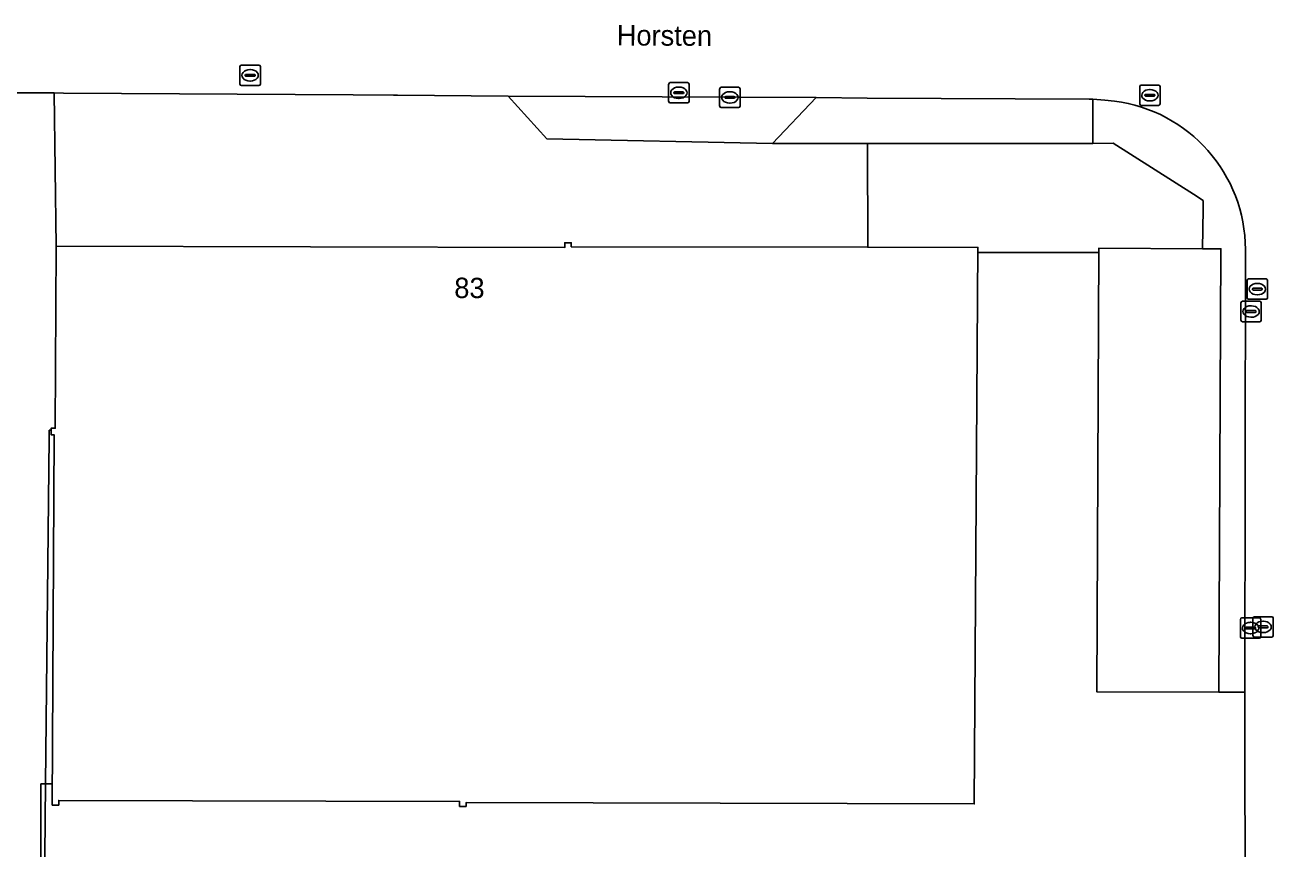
# Model space of a CAD drawing. Extents: x 161477 to 163040, y 383680 to 384871.
# Drawn here: x 162544 to 162605.6, y 384303.6 to 384344 of the extents above; entities that cross this region are included whole.
import ezdxf

# ---------------------------------------------------------------- set-up
doc = ezdxf.new("R2010")
doc.units = 0
for name, color, linetype in [('IMGEO_Groenvoorziening', 7, 'Continuous'), ('IMGEO_Hek', 7, 'Continuous'), ('IMGEO_Kolk', 7, 'Continuous'), ('IMGEO_Openbare_ruimte_label', 7, 'Continuous'), ('IMGEO_Pand', 7, 'Continuous'), ('IMGEO_Pand_nummerreeks', 7, 'Continuous'), ('IMGEO_Parkeervlak_open', 7, 'Continuous'), ('IMGEO_Rijbaan_lokaal_open', 7, 'Continuous'), ('IMGEO_Voetpad_open', 7, 'Continuous')]:
    doc.layers.add(name, color=color, linetype=linetype)

msp = doc.modelspace()

# ---------------------------------------------------------------- linework, layer by layer
at = {"layer": 'IMGEO_Groenvoorziening'}
msp.add_lwpolyline([(162596.468, 384340.382), (162596.281, 384340.394), (162585.385, 384340.44), (162582.882, 384340.462), (162580.734, 384338.203), (162585.403, 384338.203), (162596.459, 384338.201)], close=True, dxfattribs=at)
at = {"layer": 'IMGEO_Hek'}
for points in [[(162590.817, 384332.848), (162596.752, 384332.848)], [(162544.793, 384306.751), (162544.792, 384304.569)], [(162545.028, 384306.751), (162544.793, 384306.751)], [(162545.361, 384306.75), (162545.028, 384306.751)], [(162544.792, 384304.569), (162544.79, 384301.473)]]:
    msp.add_lwpolyline(points, dxfattribs=at)
at = {"layer": 'IMGEO_Kolk'}
for p, q in [((162554.576, 384341.131), (162554.576, 384341.983)), ((162554.651, 384342.057), (162555.503, 384342.057)), ((162555.577, 384341.983), (162555.577, 384341.131)), ((162554.835, 384341.551), (162554.835, 384341.563)), ((162555.273, 384341.514), (162554.875, 384341.514)), ((162554.878, 384341.6), (162555.276, 384341.6)), ((162555.087, 384341.277), (162555.062, 384341.277)), ((162555.064, 384341.837), (162555.089, 384341.837)), ((162555.319, 384341.563), (162555.319, 384341.551)), ((162555.503, 384341.057), (162554.651, 384341.057)), ((162575.631, 384340.274), (162575.631, 384341.126)), ((162575.706, 384341.2), (162576.558, 384341.2)), ((162575.89, 384340.694), (162575.89, 384340.706)), ((162576.328, 384340.657), (162575.93, 384340.657)), ((162575.933, 384340.743), (162576.331, 384340.743)), ((162576.119, 384340.98), (162576.144, 384340.98)), ((162576.374, 384340.706), (162576.374, 384340.694)), ((162576.632, 384341.126), (162576.632, 384340.274)), ((162578.136, 384340.047), (162578.136, 384340.899)), ((162578.211, 384340.973), (162579.063, 384340.973)), ((162578.624, 384340.753), (162578.649, 384340.753)), ((162579.137, 384340.899), (162579.137, 384340.047)), ((162598.766, 384340.152), (162598.766, 384341.004)), ((162598.841, 384341.078), (162599.693, 384341.078)), ((162599.068, 384340.621), (162599.466, 384340.621)), ((162599.254, 384340.858), (162599.279, 384340.858)), ((162599.767, 384341.004), (162599.767, 384340.152)), ((162576.558, 384340.2), (162575.706, 384340.2)), ((162576.142, 384340.42), (162576.117, 384340.42)), ((162578.395, 384340.467), (162578.395, 384340.479)), ((162578.833, 384340.43), (162578.435, 384340.43)), ((162578.438, 384340.516), (162578.836, 384340.516)), ((162578.647, 384340.193), (162578.622, 384340.193)), ((162578.879, 384340.479), (162578.879, 384340.467)), ((162599.693, 384340.078), (162598.841, 384340.078)), ((162599.025, 384340.572), (162599.025, 384340.584)), ((162599.463, 384340.535), (162599.065, 384340.535)), ((162599.277, 384340.298), (162599.252, 384340.298)), ((162599.509, 384340.584), (162599.509, 384340.572)), ((162579.063, 384339.973), (162578.211, 384339.973)), ((162604.042, 384330.63), (162604.042, 384331.482)), ((162604.117, 384331.556), (162604.969, 384331.556)), ((162605.043, 384331.482), (162605.043, 384330.63)), ((162604.301, 384331.05), (162604.301, 384331.062)), ((162604.739, 384331.013), (162604.341, 384331.013)), ((162604.344, 384331.099), (162604.742, 384331.099)), ((162604.553, 384330.776), (162604.528, 384330.776)), ((162604.53, 384331.336), (162604.555, 384331.336)), ((162604.785, 384331.062), (162604.785, 384331.05)), ((162603.737, 384329.531), (162603.737, 384330.383)), ((162603.812, 384330.457), (162604.664, 384330.457)), ((162604.969, 384330.556), (162604.117, 384330.556)), ((162604.225, 384330.237), (162604.25, 384330.237)), ((162604.738, 384330.383), (162604.738, 384329.531)), ((162603.996, 384329.951), (162603.996, 384329.963)), ((162604.434, 384329.914), (162604.036, 384329.914)), ((162604.039, 384330), (162604.437, 384330)), ((162604.248, 384329.677), (162604.223, 384329.677)), ((162604.48, 384329.963), (162604.48, 384329.951)), ((162604.664, 384329.457), (162603.812, 384329.457)), ((162603.71, 384313.984), (162603.71, 384314.836)), ((162603.785, 384314.91), (162604.637, 384314.91)), ((162604.326, 384314.041), (162604.326, 384314.893)), ((162604.401, 384314.967), (162605.253, 384314.967)), ((162604.711, 384314.836), (162604.711, 384313.984)), ((162605.327, 384314.893), (162605.327, 384314.041)), ((162603.969, 384314.404), (162603.969, 384314.416)), ((162604.407, 384314.367), (162604.009, 384314.367)), ((162604.012, 384314.453), (162604.41, 384314.453)), ((162604.198, 384314.69), (162604.223, 384314.69)), ((162604.453, 384314.416), (162604.453, 384314.404)), ((162604.585, 384314.461), (162604.585, 384314.473)), ((162605.023, 384314.424), (162604.625, 384314.424)), ((162604.628, 384314.51), (162605.026, 384314.51)), ((162604.837, 384314.187), (162604.812, 384314.187)), ((162604.814, 384314.747), (162604.839, 384314.747)), ((162605.069, 384314.473), (162605.069, 384314.461)), ((162604.637, 384313.91), (162603.785, 384313.91)), ((162604.221, 384314.13), (162604.196, 384314.13)), ((162605.253, 384313.967), (162604.401, 384313.967))]:
    msp.add_line(p, q, dxfattribs=at)
for points in [[(162554.576, 384341.131), (162554.576, 384341.983)], [(162554.651, 384342.057), (162555.503, 384342.057)], [(162555.577, 384341.983), (162555.577, 384341.131)], [(162555.503, 384341.057), (162554.651, 384341.057)], [(162575.631, 384340.274), (162575.631, 384341.126)], [(162575.706, 384341.2), (162576.558, 384341.2)], [(162576.632, 384341.126), (162576.632, 384340.274)], [(162578.136, 384340.047), (162578.136, 384340.899)], [(162578.211, 384340.973), (162579.063, 384340.973)], [(162579.137, 384340.899), (162579.137, 384340.047)], [(162598.766, 384340.152), (162598.766, 384341.004)], [(162598.841, 384341.078), (162599.693, 384341.078)], [(162599.767, 384341.004), (162599.767, 384340.152)], [(162576.558, 384340.2), (162575.706, 384340.2)], [(162599.693, 384340.078), (162598.841, 384340.078)], [(162579.063, 384339.973), (162578.211, 384339.973)], [(162604.042, 384330.63), (162604.042, 384331.482)], [(162604.117, 384331.556), (162604.969, 384331.556)], [(162605.043, 384331.482), (162605.043, 384330.63)], [(162603.737, 384329.531), (162603.737, 384330.383)], [(162603.812, 384330.457), (162604.664, 384330.457)], [(162604.969, 384330.556), (162604.117, 384330.556)], [(162604.738, 384330.383), (162604.738, 384329.531)], [(162604.664, 384329.457), (162603.812, 384329.457)], [(162603.71, 384313.984), (162603.71, 384314.836)], [(162603.785, 384314.91), (162604.637, 384314.91)], [(162604.326, 384314.041), (162604.326, 384314.893)], [(162604.401, 384314.967), (162605.253, 384314.967)], [(162604.711, 384314.836), (162604.711, 384313.984)], [(162605.327, 384314.893), (162605.327, 384314.041)], [(162604.637, 384313.91), (162603.785, 384313.91)], [(162605.253, 384313.967), (162604.401, 384313.967)]]:
    msp.add_lwpolyline(points, dxfattribs=at)
for centre, radius, start, end in [((162554.653, 384341.981), 0.0765, 91.55205, 178.44795), ((162554.653, 384341.981), 0.0765, 91.55205, 178.44795), ((162555.501, 384341.981), 0.0765, 1.55205, 88.44795), ((162555.501, 384341.981), 0.0765, 1.55205, 88.44795), ((162554.875, 384341.56), 0.0403, 85.87752, 175.75265), ((162554.872, 384341.55), 0.0366, 178.93798, 274.71019), ((162555.276, 384341.557), 0.043, 264.86636, 352.45326), ((162555.28, 384341.562), 0.0386, 1.73085, 96.63898), ((162554.653, 384341.133), 0.0765, 181.55205, 268.44795), ((162554.653, 384341.133), 0.0765, 181.55205, 268.44795), ((162555.501, 384341.133), 0.0765, 271.55205, 358.44795), ((162555.501, 384341.133), 0.0765, 271.55205, 358.44795), ((162575.708, 384341.124), 0.0765, 91.55205, 178.44795), ((162575.708, 384341.124), 0.0765, 91.55205, 178.44795), ((162575.93, 384340.703), 0.0403, 85.87752, 175.75265), ((162575.927, 384340.693), 0.0366, 178.93798, 274.71019), ((162576.331, 384340.7), 0.043, 264.86636, 352.45326), ((162576.335, 384340.705), 0.0386, 1.73085, 96.63898), ((162576.556, 384341.124), 0.0765, 1.55205, 88.44795), ((162576.556, 384341.124), 0.0765, 1.55205, 88.44795), ((162578.213, 384340.897), 0.0765, 91.55205, 178.44795), ((162578.213, 384340.897), 0.0765, 91.55205, 178.44795), ((162579.061, 384340.897), 0.0765, 1.55205, 88.44795), ((162579.061, 384340.897), 0.0765, 1.55205, 88.44795), ((162598.843, 384341.002), 0.0765, 91.55205, 178.44795), ((162598.843, 384341.002), 0.0765, 91.55205, 178.44795), ((162599.065, 384340.581), 0.0403, 85.87752, 175.75265), ((162599.47, 384340.583), 0.0386, 1.73085, 96.63898), ((162599.691, 384341.002), 0.0765, 1.55205, 88.44795), ((162599.691, 384341.002), 0.0765, 1.55205, 88.44795), ((162575.708, 384340.276), 0.0765, 181.55205, 268.44795), ((162575.708, 384340.276), 0.0765, 181.55205, 268.44795), ((162576.556, 384340.276), 0.0765, 271.55205, 358.44795), ((162576.556, 384340.276), 0.0765, 271.55205, 358.44795), ((162578.213, 384340.049), 0.0765, 181.55205, 268.44795), ((162578.213, 384340.049), 0.0765, 181.55205, 268.44795), ((162578.435, 384340.476), 0.0403, 85.87752, 175.75265), ((162578.432, 384340.466), 0.0366, 178.93798, 274.71019), ((162578.836, 384340.473), 0.043, 264.86636, 352.45326), ((162578.84, 384340.478), 0.0386, 1.73085, 96.63898), ((162579.061, 384340.049), 0.0765, 271.55205, 358.44795), ((162579.061, 384340.049), 0.0765, 271.55205, 358.44795), ((162598.843, 384340.154), 0.0765, 181.55205, 268.44795), ((162598.843, 384340.154), 0.0765, 181.55205, 268.44795), ((162599.062, 384340.571), 0.0366, 178.93798, 274.71019), ((162599.466, 384340.578), 0.043, 264.86636, 352.45326), ((162599.691, 384340.154), 0.0765, 271.55205, 358.44795), ((162599.691, 384340.154), 0.0765, 271.55205, 358.44795), ((162604.119, 384331.48), 0.0765, 91.55205, 178.44795), ((162604.119, 384331.48), 0.0765, 91.55205, 178.44795), ((162604.967, 384331.48), 0.0765, 1.55205, 88.44795), ((162604.967, 384331.48), 0.0765, 1.55205, 88.44795), ((162604.341, 384331.059), 0.0403, 85.87752, 175.75265), ((162604.338, 384331.049), 0.0366, 178.93798, 274.71019), ((162604.742, 384331.056), 0.043, 264.86636, 352.45326), ((162604.746, 384331.061), 0.0386, 1.73085, 96.63898), ((162603.814, 384330.381), 0.0765, 91.55205, 178.44795), ((162603.814, 384330.381), 0.0765, 91.55205, 178.44795), ((162604.119, 384330.632), 0.0765, 181.55205, 268.44795), ((162604.119, 384330.632), 0.0765, 181.55205, 268.44795), ((162604.662, 384330.381), 0.0765, 1.55205, 88.44795), ((162604.662, 384330.381), 0.0765, 1.55205, 88.44795), ((162604.967, 384330.632), 0.0765, 271.55205, 358.44795), ((162604.967, 384330.632), 0.0765, 271.55205, 358.44795), ((162603.814, 384329.533), 0.0765, 181.55205, 268.44795), ((162603.814, 384329.533), 0.0765, 181.55205, 268.44795), ((162604.036, 384329.96), 0.0403, 85.87752, 175.75265), ((162604.033, 384329.95), 0.0366, 178.93798, 274.71019), ((162604.437, 384329.957), 0.043, 264.86636, 352.45326), ((162604.441, 384329.962), 0.0386, 1.73085, 96.63898), ((162604.662, 384329.533), 0.0765, 271.55205, 358.44795), ((162604.662, 384329.533), 0.0765, 271.55205, 358.44795), ((162603.787, 384314.834), 0.0765, 91.55205, 178.44795), ((162603.787, 384314.834), 0.0765, 91.55205, 178.44795), ((162604.403, 384314.891), 0.0765, 91.55205, 178.44795), ((162604.403, 384314.891), 0.0765, 91.55205, 178.44795), ((162604.635, 384314.834), 0.0765, 1.55205, 88.44795), ((162604.635, 384314.834), 0.0765, 1.55205, 88.44795), ((162605.251, 384314.891), 0.0765, 1.55205, 88.44795), ((162605.251, 384314.891), 0.0765, 1.55205, 88.44795), ((162604.009, 384314.413), 0.0403, 85.87752, 175.75265), ((162604.006, 384314.403), 0.0366, 178.93798, 274.71019), ((162604.41, 384314.41), 0.043, 264.86636, 352.45326), ((162604.414, 384314.415), 0.0386, 1.73085, 96.63898), ((162604.625, 384314.47), 0.0403, 85.87752, 175.75265), ((162604.622, 384314.46), 0.0366, 178.93798, 274.71019), ((162605.026, 384314.467), 0.043, 264.86636, 352.45326), ((162605.03, 384314.472), 0.0386, 1.73085, 96.63898), ((162603.787, 384313.986), 0.0765, 181.55205, 268.44795), ((162603.787, 384313.986), 0.0765, 181.55205, 268.44795), ((162604.403, 384314.043), 0.0765, 181.55205, 268.44795), ((162604.403, 384314.043), 0.0765, 181.55205, 268.44795), ((162604.635, 384313.986), 0.0765, 271.55205, 358.44795), ((162604.635, 384313.986), 0.0765, 271.55205, 358.44795), ((162605.251, 384314.043), 0.0765, 271.55205, 358.44795), ((162605.251, 384314.043), 0.0765, 271.55205, 358.44795)]:
    msp.add_arc(centre, radius, start, end, dxfattribs=at)
for centre, major_axis, ratio, start_param, end_param in [((162555.063, 384341.557), (-0.387, 0.002), 0.722429, 4.712389, 7.853982), ((162555.088, 384341.557), (-0.39, 0.002), 0.717154, 1.570796, 4.712389), ((162576.118, 384340.7), (-0.387, 0.002), 0.722429, 4.712389, 7.853982), ((162576.143, 384340.7), (-0.39, 0.002), 0.717154, 1.570796, 4.712389), ((162578.623, 384340.473), (-0.387, 0.002), 0.722429, 4.712389, 7.853982), ((162578.648, 384340.473), (-0.39, 0.002), 0.717154, 1.570796, 4.712389), ((162599.253, 384340.578), (-0.387, 0.002), 0.722429, 4.712389, 7.853982), ((162599.278, 384340.578), (-0.39, 0.002), 0.717154, 1.570796, 4.712389), ((162604.529, 384331.056), (-0.387, 0.002), 0.722429, 4.712389, 7.853982), ((162604.554, 384331.056), (-0.39, 0.002), 0.717154, 1.570796, 4.712389), ((162604.224, 384329.957), (-0.387, 0.002), 0.722429, 4.712389, 7.853982), ((162604.249, 384329.957), (-0.39, 0.002), 0.717154, 1.570796, 4.712389), ((162604.197, 384314.41), (-0.387, 0.002), 0.722429, 4.712389, 7.853982), ((162604.222, 384314.41), (-0.39, 0.002), 0.717154, 1.570796, 4.712389), ((162604.813, 384314.467), (-0.387, 0.002), 0.722429, 4.712389, 7.853982), ((162604.838, 384314.467), (-0.39, 0.002), 0.717154, 1.570796, 4.712389)]:
    msp.add_ellipse(centre, major_axis=major_axis, ratio=ratio, start_param=start_param, end_param=end_param, dxfattribs=at)
at = {"layer": 'IMGEO_Pand'}
for points in [[(162590.819, 384333.104), (162585.407, 384333.113), (162570.85, 384333.136), (162570.85, 384333.336), (162570.53, 384333.336), (162570.532, 384333.105), (162545.557, 384333.16), (162545.501, 384324.223), (162545.301, 384324.224), (162545.3, 384324.124), (162545.299, 384323.904), (162545.449, 384323.903), (162545.355, 384305.717), (162545.675, 384305.716), (162545.675, 384305.946), (162565.366, 384305.891), (162565.365, 384305.645), (162565.685, 384305.644), (162565.686, 384305.844), (162590.641, 384305.774)], [(162602.758, 384333.039), (162601.849, 384333.043), (162596.759, 384333.068), (162596.656, 384311.284), (162602.647, 384311.262)]]:
    msp.add_lwpolyline(points, close=True, dxfattribs=at)
at = {"layer": 'IMGEO_Parkeervlak_open'}
for points in [[(162585.403, 384338.203), (162580.734, 384338.203), (162569.648, 384338.43), (162567.742, 384340.536), (162562.32, 384340.583), (162562.114, 384340.577), (162560.143, 384340.597), (162545.909, 384340.687), (162545.458, 384340.69), (162545.557, 384333.16), (162570.532, 384333.105), (162570.53, 384333.336), (162570.85, 384333.336), (162570.85, 384333.136), (162585.407, 384333.113)], [(162582.882, 384340.462), (162567.742, 384340.536), (162569.648, 384338.43), (162580.734, 384338.203)]]:
    msp.add_lwpolyline(points, close=True, dxfattribs=at)
for points in [[(162596.759, 384333.068), (162601.849, 384333.043), (162601.883, 384334.978), (162601.89, 384335.407), (162601.408, 384335.714), (162597.457, 384338.232), (162596.459, 384338.201), (162585.403, 384338.203), (162585.407, 384333.113), (162590.819, 384333.104), (162590.641, 384305.774), (162565.686, 384305.844), (162565.685, 384305.644), (162565.365, 384305.645), (162565.366, 384305.891), (162545.675, 384305.946), (162545.675, 384305.716), (162545.355, 384305.717), (162545.449, 384323.903), (162545.299, 384323.904), (162545.3, 384324.124), (162545.209, 384324.125), (162545.206, 384323.775), (162545.028, 384306.751), (162544.973, 384301.465)], [(162603.908, 384295.694), (162603.918, 384295.773), (162603.923, 384300.777), (162603.938, 384301.574), (162603.927, 384308.845), (162603.926, 384310.806), (162603.928, 384311.243), (162603.928, 384311.257), (162602.647, 384311.262), (162596.656, 384311.284), (162596.759, 384333.068)]]:
    msp.add_lwpolyline(points, dxfattribs=at)
at = {"layer": 'IMGEO_Rijbaan_lokaal_open'}
for points in [[(162525.58, 384340.805), (162526.809, 384340.801), (162534.332, 384340.724), (162535.303, 384340.714), (162539.159, 384340.701), (162542.313, 384340.69), (162545.458, 384340.69), (162545.909, 384340.687), (162560.143, 384340.597), (162562.114, 384340.577), (162562.32, 384340.583), (162567.742, 384340.536), (162582.882, 384340.462), (162585.385, 384340.44), (162596.281, 384340.394), (162596.468, 384340.382), (162597.06, 384340.345), (162597.525, 384340.293)], [(162562.291, 384296.105), (162562.317, 384300.023), (162556.335, 384300.05), (162556.066, 384264.893), (162551.008, 384264.962), (162546.099, 384264.99), (162546.309, 384300.156), (162544.523, 384300.15), (162544.537, 384300.507), (162544.549, 384300.8), (162544.966, 384300.764), (162544.973, 384301.465), (162545.028, 384306.751), (162545.206, 384323.775), (162545.209, 384324.125), (162545.3, 384324.124), (162545.301, 384324.224), (162545.501, 384324.223), (162545.557, 384333.16), (162545.458, 384340.69), (162542.313, 384340.69)], [(162603.958, 384333), (162603.928, 384311.257), (162603.928, 384311.243), (162603.926, 384310.806), (162603.927, 384308.845), (162603.938, 384301.574), (162603.923, 384300.777), (162603.918, 384295.773), (162603.908, 384295.694), (162603.826, 384268.822), (162603.822, 384266.777), (162603.808, 384259.515), (162603.804, 384257.287), (162609.921, 384257.281)]]:
    msp.add_lwpolyline(points, dxfattribs=at)
msp.add_arc((162596.592, 384332.986), 7.366, 0.10716, 82.7225, dxfattribs=at)
at = {"layer": 'IMGEO_Voetpad_open'}
msp.add_lwpolyline([(162597.525, 384340.293), (162597.06, 384340.345), (162596.468, 384340.382), (162596.459, 384338.201), (162597.457, 384338.232), (162601.408, 384335.714), (162601.89, 384335.407), (162601.883, 384334.978), (162601.849, 384333.043), (162602.758, 384333.039), (162602.647, 384311.262), (162603.928, 384311.257), (162603.958, 384333)], dxfattribs=at)
msp.add_arc((162596.592, 384332.986), 7.366, 0.10716, 82.7225, dxfattribs=at)

# ---------------------------------------------------------------- texts
at = {"layer": 'IMGEO_Openbare_ruimte_label'}
msp.add_text('Horsten', height=1, rotation=359.71352, dxfattribs=at).set_placement((162573.079, 384343.026))
at = {"layer": 'IMGEO_Pand_nummerreeks'}
msp.add_text('83', height=1, rotation=359.67341, dxfattribs=at).set_placement((162565.1, 384330.62))

doc.saveas('drawing.dxf')
